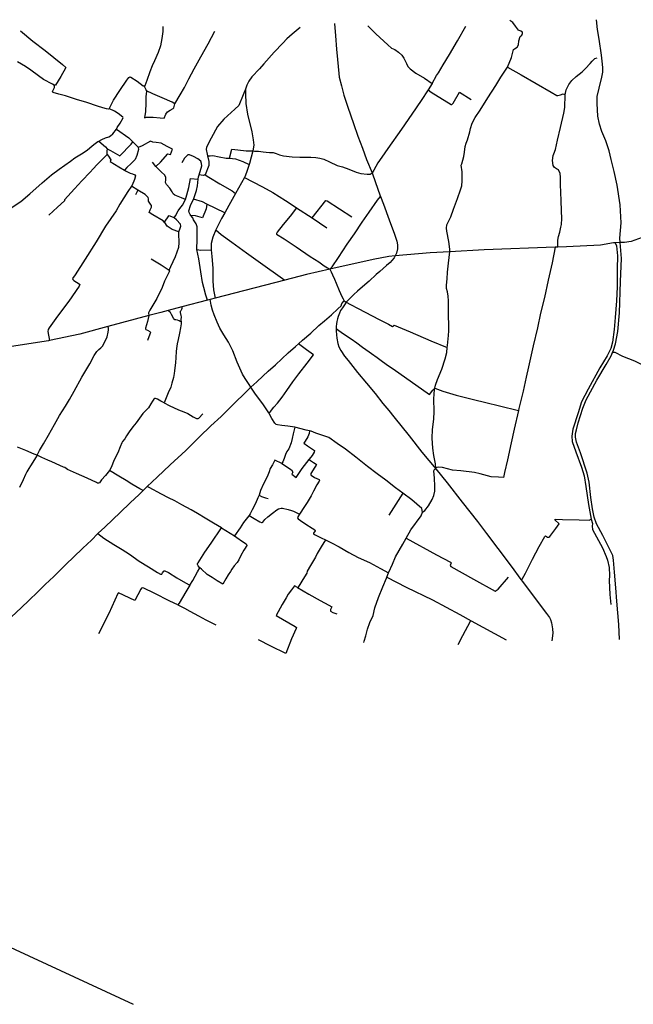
# Model space of a CAD drawing. Header units: millimetres. Extents: x 664923 to 767831, y 3118803 to 3207600.
# Tile 373 of 422: x 723300 to 726754, y 3201225 to 3206767. Entities that reach past the tile are written whole.
import ezdxf

# ---------------------------------------------------------------- set-up
doc = ezdxf.new("R2010")
doc.units = ezdxf.units.MM
doc.layers.add('roads_2', color=2, linetype='Continuous')
doc.layers.add('roads_3', color=3, linetype='Continuous')

msp = doc.modelspace()

# ---------------------------------------------------------------- linework, layer by layer
at = {"layer": 'roads_2'}
for points in [[(726676.61, 3203277.43), (726671.37, 3203361.7), (726661.21, 3203494.48), (726655.06, 3203569.78), (726647.61, 3203656.5), (726642.68, 3203723.97), (726637.85, 3203750.68), (726625.81, 3203777.98), (726582.45, 3203863.62), (726546.68, 3203928.34), (726532.98, 3203967.39), (726524.17, 3204014.04), (726515.01, 3204077.49), (726504.68, 3204164.51), (726492.93, 3204213.96), (726455.49, 3204327.97), (726433.8, 3204389.38), (726427.87, 3204416.43), (726428.55, 3204437.18), (726433.51, 3204459.07), (726443.9, 3204497.17), (726469.94, 3204579.89), (726488.76, 3204627.45), (726547.32, 3204737.25), (726601.27, 3204825.89), (726628.33, 3204875.03), (726635.94, 3204892.64), (726641.73, 3204906.03), (726653.95, 3204942.37), (726666.25, 3205010.88), (726674.97, 3205116.14), (726681.56, 3205292.47), (726686.54, 3205422.67), (726679.98, 3205511.77), (726678.4, 3205537.22), (726685.35, 3205622.42), (726680.12, 3205723.82), (726662.48, 3205835.34), (726645.5, 3205912.91), (726628.74, 3205979.78), (726618.07, 3206029.25), (726599.4, 3206083.92), (726577.16, 3206136.74), (726563.05, 3206178.28), (726553.53, 3206223.83), (726550.35, 3206294.53), (726551.02, 3206333.5), (726560.51, 3206380.5), (726575.46, 3206442.27), (726581.37, 3206470.61), (726581.94, 3206496.71), (726577.99, 3206533.09), (726573.66, 3206566.98), (726562.28, 3206656.08), (726552.58, 3206710.56), (726546.45, 3206766.55)], [(724105.56, 3206729.11), (724105.66, 3206699.31), (724100.38, 3206659.79), (724091.75, 3206619.47), (724078.47, 3206581.71), (724057.88, 3206534.2), (724045.87, 3206506.08), (724031.53, 3206472.62), (724016.02, 3206425.21), (724004.3, 3206394.45)], [(724172.75, 3206293.4), (724202.95, 3206343.59), (724227.08, 3206385.18), (724251.76, 3206433.94), (724282.44, 3206490.29), (724319.07, 3206557.3), (724361.4, 3206629.85), (724397.92, 3206701.96)], [(724877.8, 3206723.52), (724832.77, 3206684.5), (724804.22, 3206659.13), (724780.45, 3206633.85), (724732.59, 3206582.94), (724673.36, 3206518.22), (724648.62, 3206490.19), (724606.8, 3206444.24), (724588.67, 3206419.85), (724577.73, 3206398.72), (724570.45, 3206375.75), (724570.71, 3206349.78), (724573.22, 3206295.27), (724582.5, 3206234.59), (724606.3, 3206135.78), (724614.71, 3206090.05), (724616.66, 3206059.83), (724612.5, 3206027.79), (724592.37, 3205956.35), (724591.08, 3205952.22), (724576.92, 3205907.09), (724566.49, 3205881.39), (724564.9, 3205878.52), (724514.98, 3205788.58), (724477.02, 3205720.2), (724453.81, 3205680.28), (724435.03, 3205647.98), (724403.12, 3205583.78), (724387.51, 3205543.02), (724378.29, 3205507.82), (724376.63, 3205470.39), (724381.45, 3205433.08), (724387.16, 3205368.6), (724387.55, 3205295.84), (724390.57, 3205245.93), (724399.36, 3205199.1)], [(723251.7, 3205707.38), (723305.33, 3205744.12), (723356.8, 3205786.26), (723425.99, 3205848.11), (723478.62, 3205893.37), (723521.74, 3205925.46), (723584.89, 3205970.67), (723610.63, 3205989.45), (723646.69, 3206010.83), (723679.15, 3206031.65), (723707.93, 3206055.77), (723723.6, 3206069.77), (723739.82, 3206080.43), (723745.7, 3206083.37), (723762.8, 3206091.93), (723781.95, 3206100.71), (723802.12, 3206107.84), (723810.95, 3206113.3), (723823.53, 3206125.07), (723845.26, 3206150.99), (723848.95, 3206159.46), (723865.64, 3206183.83), (723882.2, 3206214.44), (723880.66, 3206218.73), (723854.67, 3206238.43), (723833.14, 3206252.43), (723805.35, 3206264.87), (723799.82, 3206263.08), (723788.21, 3206264.06), (723766.82, 3206270.61), (723737.66, 3206278.95), (723676.84, 3206300.6), (723620.21, 3206317.29), (723556.99, 3206337.46), (723519.34, 3206347.78), (723488.48, 3206356.56), (723485.26, 3206360.83), (723485.39, 3206366.36), (723489.11, 3206374.36), (723494.93, 3206385.53), (723496, 3206392.77), (723493.49, 3206397.29), (723484.67, 3206403.6), (723434.14, 3206430.26), (723405.48, 3206449.9), (723362.32, 3206482.73), (723332.21, 3206502.81), (723287.96, 3206529.84)], [(723805.35, 3206264.87), (723806.36, 3206273.25), (723828.13, 3206313.79), (723862.94, 3206368.87), (723902.16, 3206425.72), (723914.16, 3206441.25), (723920.25, 3206444.42), (723925.05, 3206443.5), (723960.02, 3206420.38), (723994.34, 3206394.87), (724004.3, 3206394.45)], [(724172.75, 3206293.4), (724158.82, 3206301.54), (724102.03, 3206326.88), (724049.62, 3206350.14), (724012.54, 3206365.77), (724012, 3206371.52), (724004.92, 3206387.49), (724004.3, 3206394.45)], [(723963.78, 3205807.2), (723951.42, 3205780.55)], [(726824.89, 3205547.66), (726741.3, 3205519.09), (726703.37, 3205512.88), (726679.98, 3205511.77), (726650.66, 3205510.37), (726642.96, 3205510.01), (726569.63, 3205497.21), (726378.28, 3205487.56), (726328.78, 3205485.91), (726314.4, 3205485.44), (725913.88, 3205472.14), (725720, 3205460.83), (725609.78, 3205454.4), (725413.45, 3205437.45), (725376.77, 3205434.28), (725290, 3205417.02), (725045.61, 3205361.6), (724914.5, 3205331.86), (724792.93, 3205300.65), (724508.48, 3205227.61), (724399.36, 3205199.1), (724372.09, 3205191.97), (724356.56, 3205187.91), (724211.48, 3205150), (724135.44, 3205130.14), (724094.52, 3205119.44), (724027.37, 3205101.43), (723796.67, 3205039.53), (723638.1, 3204996.99), (723467.26, 3204960.69), (723461.65, 3204959.5), (723229.78, 3204923.87)], [(725237.14, 3203260.71), (725239.09, 3203267.93), (725247.62, 3203299.38), (725257.46, 3203336.96), (725271.24, 3203372.92), (725289.89, 3203413.24), (725299.19, 3203456.83), (725319.01, 3203514.59), (725343.77, 3203574.38), (725364.79, 3203624.03), (725366.53, 3203628.62), (725376.07, 3203653.9), (725377.21, 3203656.94), (725397.29, 3203702.03), (725415.28, 3203742.57), (725455.54, 3203815.35), (725474.47, 3203848.61), (725501.23, 3203895.61), (725560.15, 3203974.61), (725567.87, 3203995.49), (725563.91, 3204016.13), (725506.56, 3204064.56), (725456.9, 3204100.93), (725414.4, 3204132.04), (725360.82, 3204174.41), (725312.15, 3204211.3), (725257.09, 3204251.36), (725190.88, 3204304.07), (725133.69, 3204349.12), (725086.4, 3204381.26), (725039.59, 3204414.67), (725011.25, 3204423.95), (724966.56, 3204439.23), (724939.47, 3204449.8), (724931.53, 3204451.74), (724912.71, 3204456.34), (724847.72, 3204472.74), (724808.78, 3204479.3), (724775.99, 3204482.95), (724751.34, 3204485.5), (724743.67, 3204488.63), (724736.43, 3204495.81), (724718.93, 3204521.95), (724701.48, 3204553.8), (724698.15, 3204559.9), (724671.76, 3204599.52), (724623.07, 3204664.18), (724600.79, 3204699.02), (724591.67, 3204713.27), (724569.72, 3204747.15), (724554.52, 3204771.84), (724523.81, 3204838.11), (724498.71, 3204902.72), (724474.69, 3204950.95), (724449.53, 3204993.1), (724425.46, 3205030.73), (724411.37, 3205063.77), (724394.84, 3205105.33), (724385.71, 3205131.14), (724378.06, 3205159.5), (724374.08, 3205181.5), (724372.09, 3205191.97)], [(723397.45, 3204315), (723411.92, 3204341.78), (723434, 3204379.13), (723462.35, 3204428.11), (723494.68, 3204487.78), (723524.38, 3204539.07), (723557.85, 3204591.96), (723579.44, 3204629.21), (723605.66, 3204676.65), (723650.06, 3204754.22), (723693.99, 3204829.76), (723719.44, 3204877.44), (723733.97, 3204899.67), (723745.17, 3204911.24), (723756.67, 3204919.79), (723766.11, 3204929.82), (723776.64, 3204949.2), (723791.49, 3204981.03), (723797.57, 3205007.64), (723799.59, 3205021.31), (723799.14, 3205031.13), (723796.67, 3205039.53)], [(723397.45, 3204315), (723381.53, 3204321.01), (723334.72, 3204341.8), (723287.43, 3204360.82)], [(723397.45, 3204315), (723389.33, 3204300.2), (723373.31, 3204275.68), (723360.25, 3204256.24), (723350.49, 3204241.24), (723339.57, 3204222.3), (723331.44, 3204206.44), (723318.91, 3204177.29), (723298.22, 3204134.25)], [(716394.9, 3203887.73), (716735.76, 3203793.44), (716781.83, 3203780.69), (717124.56, 3203685.91), (718306.93, 3203325.56), (719103.78, 3203102.11), (720348.34, 3202806.08), (720736.58, 3202619.67), (721042.73, 3202546.01), (721534.12, 3202366.56), (721608.76, 3202295.09), (721864.61, 3201980.25), (721940.58, 3201927.03), (722123.77, 3201859.08), (722435.08, 3201760.92), (722980.42, 3201635.58), (723196.56, 3201568.51), (723937.7, 3201224.97)]]:
    msp.add_lwpolyline(points, dxfattribs=at)
at = {"layer": 'roads_3'}
for points in [[(725567.87, 3203995.49), (725579.54, 3204003.91), (725600.12, 3204029.84), (725620.49, 3204066.38), (725631, 3204087.82), (725635.85, 3204112.43), (725636.32, 3204140.75), (725634.14, 3204186.71), (725631.05, 3204227.85), (725633.72, 3204234.22), (725641.38, 3204238.65), (725642.43, 3204243.49), (725639.96, 3204266.19), (725630.88, 3204314.54), (725625.75, 3204355.89), (725621.64, 3204410.41), (725623.44, 3204460.99), (725630.96, 3204518.51), (725632.93, 3204560.5), (725630.74, 3204633), (725634.05, 3204684.63), (725635.53, 3204691.79), (725639.39, 3204710.51), (725651.99, 3204741.84), (725675.76, 3204799.68), (725695.18, 3204858.7), (725704.65, 3204894.26), (725706.21, 3204921.26), (725706.92, 3204933.48), (725712.94, 3204989.71), (725715.47, 3205016.04), (725715.01, 3205052.17), (725712.87, 3205096.86), (725713.42, 3205146.41), (725713.44, 3205184.07), (725710.89, 3205210.81), (725707.12, 3205234.74), (725701.16, 3205253.59), (725701.83, 3205271.79), (725705.18, 3205307.74), (725708.5, 3205345.72), (725713.85, 3205397.13), (725720, 3205460.83), (725720.19, 3205475.34), (725714.54, 3205517.69), (725703.5, 3205575.6), (725701.36, 3205593.75), (725704.06, 3205611.25), (725715.57, 3205633.97), (725726.28, 3205657.43), (725741.71, 3205699.94), (725763.14, 3205759.49), (725781.24, 3205808.37), (725787.89, 3205832), (725791.14, 3205860.36), (725789.42, 3205909.36), (725785.38, 3205947.19), (725787.75, 3205956.08), (725799.41, 3205995.73), (725803.51, 3206020.08), (725806.43, 3206052.99), (725813.17, 3206071.57), (725819.92, 3206089.64), (725834.03, 3206134.9), (725836.96, 3206153.91), (725846.53, 3206184.17), (725863.41, 3206216.59), (725890.81, 3206257.82), (725935.44, 3206326.42), (725979.29, 3206395.51), (726008.1, 3206442.32), (726045.35, 3206498.65), (726068.39, 3206553.93), (726079.71, 3206598.88), (726084.97, 3206602.52), (726100.03, 3206611.67), (726107.37, 3206625.71), (726109.75, 3206646.99), (726116.1, 3206672.64), (726126.4, 3206678.89), (726129.75, 3206689.07), (726129.36, 3206696.14), (726120.86, 3206702.04), (726106.79, 3206707.07), (726101.04, 3206715.55), (726091.36, 3206729.51), (726075.96, 3206750.43), (726058.45, 3206762.73)], [(723304.51, 3206702.98), (723373.63, 3206645.16), (723442.64, 3206593.47), (723540.55, 3206513.44), (723558.96, 3206498.16), (723558.34, 3206494.41), (723531.27, 3206445.95), (723501.44, 3206398.12), (723493.49, 3206397.29)], [(725072.21, 3206745.03), (725076.97, 3206674.92), (725083.26, 3206599.81), (725087.78, 3206541.72), (725096.56, 3206463.52), (725097.93, 3206442.88), (725110.73, 3206393.85), (725124.56, 3206341.23), (725146.19, 3206273.39), (725178.16, 3206182.42), (725203, 3206111.27), (725229.68, 3206044), (725251.98, 3205979.04), (725283.39, 3205904.41), (725301.6, 3205851.16), (725326.66, 3205780.49), (725330.15, 3205771.52), (725347.01, 3205728.24), (725379.65, 3205640.65), (725408.92, 3205558.66), (725422.54, 3205520.71), (725425.99, 3205500.06), (725425.92, 3205477.56), (725420.08, 3205451.66), (725413.45, 3205437.45)], [(725258.76, 3206731.45), (725304.74, 3206686.79), (725371.58, 3206624.19), (725392.03, 3206606.43), (725411.23, 3206598.59), (725432.33, 3206584.71), (725451.36, 3206566.86), (725462.82, 3206550.64), (725476.87, 3206519.92), (725485.32, 3206503.41), (725497.52, 3206490), (725529, 3206464.85), (725577.81, 3206436.99), (725620.79, 3206408.26), (725646.36, 3206451.73), (725657.75, 3206466.6), (725682.75, 3206512.83), (725718.7, 3206570.65), (725763.18, 3206647.33), (725810.08, 3206729.87)], [(726328.78, 3205485.91), (726327.92, 3205503.06), (726327.97, 3205526.57), (726332.14, 3205546.87), (726340.05, 3205571.04), (726346.12, 3205598.45), (726349.12, 3205613.92), (726350.49, 3205647.56), (726348.89, 3205690.24), (726346.97, 3205749.09), (726343.93, 3205839.25), (726344.41, 3205879.44), (726341.46, 3205900.61), (726332.92, 3205921.16), (726321.38, 3205927), (726310.8, 3205935.39), (726302.98, 3205945.6), (726298.1, 3205973.8), (726302.13, 3206001.43), (726306.26, 3206011.11), (726315.18, 3206035.55), (726326.83, 3206089.1), (726342.97, 3206159.67), (726362.72, 3206240.43), (726368.44, 3206272.63), (726369.85, 3206343.42), (726375.63, 3206372.34), (726391.06, 3206401.2), (726406.87, 3206424.25), (726432.06, 3206447.74), (726465.36, 3206472.66), (726484.78, 3206492), (726510.67, 3206519.54), (726522.07, 3206533.67), (726537.03, 3206548.11), (726550.15, 3206552.41)], [(726045.35, 3206498.65), (726122.48, 3206455.34), (726291.44, 3206357.88), (726323.4, 3206340.28), (726329.51, 3206339.68), (726343.45, 3206343.34), (726358.43, 3206349.01), (726364.75, 3206347.52), (726369.85, 3206343.42)], [(724012.54, 3206365.77), (724012.91, 3206361.92), (724009.56, 3206335.18), (724009.83, 3206296.48), (724007.09, 3206250.75), (724002.72, 3206214.85), (724013.28, 3206218.19), (724050.75, 3206217.46), (724089.47, 3206214.61), (724112.46, 3206212.9), (724122.91, 3206234.25), (724132.3, 3206248.38), (724146.61, 3206258.28), (724163.12, 3206266.53), (724167.63, 3206271.18), (724172.75, 3206293.4)], [(724570.45, 3206375.75), (724557.83, 3206342.8), (724533.19, 3206284.11), (724510.51, 3206262.88), (724449.2, 3206206.58), (724413.53, 3206166.12), (724376.62, 3206099.13), (724350.96, 3206048.4), (724348.41, 3206035.44), (724354.85, 3206010.47), (724356.95, 3206000.98), (724364.08, 3205968.79), (724363.81, 3205946.81), (724342.76, 3205893.37), (724332.3, 3205890.03), (724310.1, 3205892.5)], [(725598.91, 3206371.97), (725559.79, 3206310.84), (725507.53, 3206235.75), (725449.5, 3206151.23), (725372.65, 3206041.56), (725338.04, 3205992.61), (725316.05, 3205960.85), (725292.97, 3205920.47), (725283.39, 3205904.41)], [(725620.79, 3206408.26), (725598.91, 3206371.97), (725616.2, 3206358.14), (725727.8, 3206288.57), (725732.86, 3206289.68), (725739.82, 3206297.64), (725775.19, 3206358.99), (725841.28, 3206317.82)], [(723845.26, 3206150.99), (723913.81, 3206101.2), (723937.19, 3206078.23), (723966.06, 3206049.86), (723966.56, 3206046.53), (723968.03, 3206036.64), (723958.11, 3206002.12), (723948.99, 3205979.15), (723927.54, 3205957.32), (723902.36, 3205934.05), (723889.07, 3205919.64)], [(723745.7, 3206083.37), (723782.57, 3206051.42), (723792.72, 3206039.04), (723790.58, 3206025.74), (723789.84, 3206010.77), (723791.78, 3206008.07), (723798.97, 3205998.03), (723812.37, 3205977.21), (723809.82, 3205967.63), (723858.57, 3205938.67), (723889.07, 3205919.64), (723895.58, 3205915.59), (723921.11, 3205903.16), (723935.54, 3205899.37), (723948.62, 3205894.18), (723951.82, 3205888.12), (723946.42, 3205866.94), (723932.01, 3205834.36), (723928.98, 3205830), (723908.08, 3205799.9), (723863.67, 3205728.66), (723841.85, 3205690.83), (723783.4, 3205604.02), (723730.06, 3205516.98), (723669.07, 3205419.57), (723611.68, 3205330.74), (723597.39, 3205309.73), (723598.51, 3205304.65), (723605.13, 3205298.31), (723633.85, 3205279.83), (723637.69, 3205275.83), (723635.12, 3205267.62), (723575.61, 3205181.81), (723513.32, 3205098.32), (723465.73, 3205031.77), (723459.77, 3205022.49), (723458.94, 3205011.93), (723467.26, 3204960.69)], [(724065.53, 3205940.84), (724092.42, 3205964.38), (724133.59, 3206010.87), (724148.39, 3206006.97), (724159.71, 3206037.54), (724130.3, 3206053.35), (724096.31, 3206070.83), (724067.49, 3206074.81), (724049.92, 3206076.56), (724036.11, 3206083.61), (723988.96, 3206056.19), (723966.56, 3206046.53)], [(723792.72, 3206039.04), (723810.84, 3206030.8), (723863.67, 3206000.08), (723926.91, 3206065.14), (723937.19, 3206078.23)], [(724480.1, 3205988.13), (724493.86, 3206037.93), (724527.22, 3206034.75), (724574.32, 3206029.03), (724612.5, 3206027.79)], [(724612.5, 3206027.79), (724621.41, 3206027.14), (724643.27, 3206026.89), (724669.31, 3206023.67), (724687.49, 3206020.27), (724705.94, 3206019.96), (724727.15, 3206019.01), (724744, 3206013.9), (724762.63, 3206005.08), (724784.58, 3206000.41), (724833.21, 3205995.58), (724875.96, 3205993.7), (724938.84, 3205993.56), (724965.89, 3205991.03), (724989.87, 3205987.76), (725010.84, 3205981.36), (725044.3, 3205965.71), (725086.01, 3205946.8), (725117.27, 3205938.57), (725151.69, 3205925.65), (725193.04, 3205908.44), (725220.53, 3205900.81), (725255.12, 3205897.06), (725272.53, 3205897.75), (725283.39, 3205904.41)], [(723791.78, 3206008.07), (723765.46, 3205981.61), (723735.55, 3205951.43), (723712.72, 3205927.06), (723695.72, 3205908.48), (723648.84, 3205858.98), (723607.56, 3205814.53), (723551.01, 3205751.77), (723551.36, 3205746.35), (723512.63, 3205710.82), (723463.91, 3205666.47)], [(724356.56, 3205187.91), (724348.07, 3205215.94), (724335.82, 3205259.61), (724328.56, 3205288.08), (724318.97, 3205347.83), (724308.38, 3205420.63), (724297.21, 3205472.7), (724298.06, 3205530.43), (724298.59, 3205579.77), (724299.17, 3205601.25), (724293.16, 3205616.91), (724278.83, 3205639.82), (724274.64, 3205651.08), (724262.72, 3205665.34), (724259.42, 3205669.29), (724253.96, 3205682.26), (724251.56, 3205690.35), (724261.4, 3205719.89), (724277.39, 3205755.61), (724279.23, 3205759.7), (724294.22, 3205804.63), (724300.88, 3205831.64), (724302.5, 3205849.93), (724305.16, 3205869.27), (724306.85, 3205881.59), (724310.1, 3205892.5), (724314.53, 3205907.38), (724320.77, 3205930.2), (724324.48, 3205943.59), (724323.72, 3205957.38), (724318.52, 3205969.86), (724303.11, 3205984.35), (724278.82, 3205997.21), (724256.33, 3206006.39), (724246.42, 3206005.95), (724227.21, 3205986.58), (724212.09, 3205961.13)], [(724356.95, 3206000.98), (724372.25, 3205999.64), (724387.26, 3206002.72), (724423.17, 3205995.05), (724461.89, 3205987.08), (724480.1, 3205988.13), (724514.54, 3205983.93), (724555.52, 3205968.32), (724591.08, 3205952.22)], [(724233.57, 3205755.05), (724209.93, 3205763.31), (724173.86, 3205778.65), (724162.84, 3205786.81), (724158.77, 3205797.54), (724145.41, 3205817.86), (724126.05, 3205839.12), (724120.93, 3205850.53), (724121.68, 3205865.89), (724121.79, 3205878.44), (724115.93, 3205891.59), (724095.58, 3205910.02), (724065.53, 3205940.84), (724046.48, 3205964.88)], [(724168.27, 3205651.57), (724176.48, 3205662.2), (724190.99, 3205691.09), (724200.91, 3205704.19), (724215.28, 3205722.25), (724233.57, 3205755.05), (724240.44, 3205780.64), (724251.92, 3205821.33), (724260.74, 3205872.07), (724305.16, 3205869.27)], [(724342.76, 3205893.37), (724363.7, 3205880.19), (724426.48, 3205843.03), (724494.9, 3205804.26), (724514.98, 3205788.58)], [(724564.9, 3205878.52), (724612.35, 3205853.38), (724666.04, 3205826.31), (724723.93, 3205794.5), (724795.88, 3205748.31), (724838.45, 3205721.49), (724857.81, 3205707.21), (724821.27, 3205660.33), (724782.08, 3205613.17), (724748.34, 3205571.16), (724744.63, 3205563.16), (724745.9, 3205560.29), (724787.59, 3205533.7), (724855.48, 3205487.43), (724934.78, 3205433.9), (724982.88, 3205403.22), (725013.74, 3205380.36), (725032.05, 3205370.51), (725045.61, 3205361.6), (725052.78, 3205347.28), (725060.69, 3205331.39), (725071.78, 3205305.38), (725080.1, 3205283.24), (725097.22, 3205242.72), (725113.85, 3205208.07), (725119.68, 3205194.63), (725126.14, 3205184.94), (725137.28, 3205176.17), (725161, 3205163.32), (725203.95, 3205140.25), (725243.8, 3205119.8), (725284.01, 3205099.71), (725322.98, 3205078.35), (725375.67, 3205052.61), (725397.97, 3205040.21), (725403.31, 3205043.77), (725407.19, 3205047.06), (725497.75, 3205009.16), (725614.06, 3204958.54), (725706.21, 3204921.26)], [(724140.4, 3205357.42), (724149.9, 3205376.9), (724176.48, 3205434.27), (724195.82, 3205486.28), (724196.75, 3205510.01), (724196.07, 3205563.02), (724195.16, 3205573.47), (724158.83, 3205584.97), (724129.7, 3205604.29), (724117.4, 3205624.27), (724113.82, 3205627.58), (724106.33, 3205634.52), (724048.19, 3205667.58), (724028.99, 3205680.81), (724034.63, 3205697.31), (724041, 3205712.09), (724041.87, 3205721.52), (724036.15, 3205727.68), (724025.62, 3205745.96), (724025.36, 3205759.22), (724022.78, 3205766.14), (724005.64, 3205782.2), (723963.78, 3205807.2), (723928.98, 3205830)], [(724453.81, 3205680.28), (724352.72, 3205728.96), (724328.28, 3205741.39), (724277.39, 3205755.61)], [(724945.06, 3205651.26), (725023.1, 3205749.67), (725029.65, 3205747.08), (725169.46, 3205657.68)], [(725045.61, 3205361.6), (725058.26, 3205375.06), (725093.7, 3205428.64), (725143.01, 3205502.7), (725184.13, 3205562.16), (725227.8, 3205627.44), (725266.08, 3205683.97), (725313.84, 3205750.76), (725330.15, 3205771.52)], [(724352.72, 3205728.96), (724349.73, 3205702.39), (724328.97, 3205652.11), (724289.84, 3205663.55), (724262.72, 3205665.34)], [(724857.81, 3205707.21), (724945.06, 3205651.26), (725028.5, 3205595.43)], [(724195.16, 3205573.47), (724202.71, 3205593.64), (724206.35, 3205604.18), (724205.42, 3205616.03), (724181.45, 3205641.02), (724168.27, 3205651.57), (724146.36, 3205660.57), (724137.53, 3205663.54), (724113.82, 3205627.58)], [(724403.12, 3205583.78), (724433.5, 3205557.78), (724493.05, 3205514.7), (724575.91, 3205454.53), (724667.82, 3205388.06), (724766.53, 3205319.78), (724792.93, 3205300.65)], [(724297.21, 3205472.7), (724319.54, 3205469.84), (724376.63, 3205470.39)], [(726314.4, 3205485.44), (726297.07, 3205397.95), (726274.19, 3205300.65), (726253.82, 3205203.75), (726231.15, 3205113.94), (726214.09, 3205031.75), (726190.19, 3204931.21), (726163.76, 3204813.45), (726150.53, 3204755.29), (726133.39, 3204676.68), (726109.11, 3204577.55), (726106.88, 3204567.58), (726083, 3204461.22), (726066.52, 3204385.84), (726045.04, 3204289.97), (726027.76, 3204218.15), (726022.21, 3204189.8), (725994.85, 3204192.48), (725953.88, 3204193.47), (725892.12, 3204209.77), (725859.61, 3204218.79), (725783.65, 3204226.6), (725735.03, 3204232.08), (725678.72, 3204245.63), (725656.05, 3204247.33), (725642.43, 3204243.49)], [(726650.66, 3205510.37), (726659.58, 3205493.39), (726665.34, 3205438.11), (726662.48, 3205364.43), (726661.95, 3205263.26), (726659.2, 3205183.86), (726652.05, 3205090.8), (726645.47, 3205023.83), (726636.81, 3204952.17), (726626.38, 3204916.22), (726606.72, 3204874.37), (726566.02, 3204806.73), (726498.65, 3204687.82), (726461.98, 3204615.97), (726442.72, 3204554.1), (726412.9, 3204462.73), (726406.86, 3204422.58), (726409.59, 3204393.32), (726430.13, 3204335.1), (726462.02, 3204248.51), (726477, 3204198.76), (726485.71, 3204139.95), (726500.63, 3204038.73), (726515.56, 3203955.02), (726523.21, 3203931.57), (726522.45, 3203915.13), (726524.59, 3203898), (726580.54, 3203793.65), (726601.27, 3203744.37), (726609.19, 3203724.87), (726616.83, 3203683.91), (726618.79, 3203639.26), (726617.92, 3203609.94), (726621.98, 3203531.37), (726626.68, 3203474.99)], [(724040.05, 3205421.42), (724096.44, 3205386.14), (724140.4, 3205357.42), (724142.54, 3205353.04), (724141.3, 3205346.55), (724115.3, 3205295.39), (724101.66, 3205258.75), (724071.06, 3205197.63), (724031.67, 3205131.58), (724025.49, 3205115.83), (724027.37, 3205101.43), (724019.98, 3205068.13), (724007.26, 3205030.96), (724006.99, 3205026.13), (724009.57, 3205022.97), (724018.62, 3205018.33), (724032.2, 3205011.82), (724034.93, 3205009.54), (724035.54, 3205006.17), (724032.67, 3204996.84), (724019.2, 3204960.9)], [(725413.45, 3205437.45), (725407.08, 3205425.5), (725394.81, 3205410.37), (725384.74, 3205400.08), (725364.67, 3205383.03), (725345.33, 3205366.63), (725326.53, 3205348.73), (725306.44, 3205331.93), (725266.07, 3205295.32), (725229.93, 3205263.07), (725201.5, 3205238.04), (725180.32, 3205219.21), (725159.14, 3205199.37), (725139.01, 3205178.54), (725137.28, 3205176.17), (725127.4, 3205162.66), (725116.07, 3205145.04), (725105.99, 3205128.94), (725098.94, 3205113.99), (725092.12, 3205095.66), (725087.72, 3205082.37), (725085.14, 3205067.69), (725082.87, 3205055.52), (725081.37, 3205040.67), (725080.64, 3205032.1), (725081.59, 3205029.43), (725087.79, 3205023.67), (725117.26, 3205002.65), (725165.51, 3204969.88), (725197.7, 3204946.95), (725230.08, 3204923.86), (725267.54, 3204897.29), (725279.91, 3204887.9), (725311.55, 3204866.04), (725342.66, 3204843.63), (725376.5, 3204818.6), (725401.59, 3204801.25), (725607.31, 3204657.96), (725624.82, 3204680.82), (725635.53, 3204691.79), (725680.69, 3204676.46), (725757.11, 3204652.94), (725854.9, 3204628.05), (725924.05, 3204612.22), (726000.63, 3204593.76), (726106.88, 3204567.58)], [(723253.35, 3203405.79), (723307.59, 3203457.3), (723353.87, 3203500.23), (723399.47, 3203545.47), (723443.24, 3203587.51), (723490.96, 3203632.36), (723521.83, 3203663.43), (723561.44, 3203701.62), (723603.14, 3203741.3), (723655.41, 3203791.5), (723703.1, 3203837.61), (723739.85, 3203874.4), (723741.85, 3203876.4), (723778.16, 3203910.95), (723824.22, 3203953.67), (723864.47, 3203992.07), (723921.92, 3204046.77), (723972.54, 3204094.62), (723994.05, 3204116.38), (724017.46, 3204139.32), (724073.2, 3204190.96), (724146.24, 3204260.75), (724234.29, 3204342.12), (724311.38, 3204417.92), (724376.48, 3204481.01), (724434.31, 3204533.55), (724511.08, 3204610.53), (724567.07, 3204665.42), (724600.79, 3204699.02), (724633.73, 3204728.96), (724667.64, 3204759.39), (724699.05, 3204787.51), (724739.91, 3204824.9), (724775.29, 3204857.38), (724811.4, 3204891.89), (724852.82, 3204926.76), (724869.33, 3204941.91), (724892.19, 3204962.86), (724937.83, 3205002.36), (724984.17, 3205044.9), (725015.59, 3205072.25), (725053.99, 3205106.06), (725090.88, 3205139.32), (725108.82, 3205155.29), (725113.4, 3205169.3), (725126.14, 3205184.94)], [(724211.48, 3205150), (724211.51, 3205140.43), (724210.73, 3205134.71), (724206.2, 3205127.85), (724203.6, 3205123.34), (724202.63, 3205117.96), (724206.87, 3205102.35), (724207.95, 3205093.26), (724207.02, 3205076.48), (724207.77, 3205065.43), (724203.42, 3205067.84), (724197.78, 3205071.65), (724187.67, 3205075.56), (724178.31, 3205076.99), (724172.92, 3205078.13), (724169.63, 3205080.92), (724165.59, 3205086.02), (724154.36, 3205106.65), (724148.03, 3205118.48), (724143.65, 3205122.85), (724138.57, 3205125.97), (724135.44, 3205130.14)], [(724207.77, 3205065.43), (724207.69, 3205054.84), (724204.7, 3205033.19), (724199.39, 3205001.88), (724190.93, 3204966.56), (724185.87, 3204941.3), (724181.87, 3204916.07), (724180.24, 3204898.55), (724178.21, 3204864.44), (724176.08, 3204835.49), (724173.03, 3204807.95), (724171.77, 3204790.09), (724169.63, 3204775.54), (724164.58, 3204753.17), (724156.56, 3204720.02), (724149.78, 3204699.07), (724136.05, 3204666.65), (724112.66, 3204609.25), (724140.83, 3204594.66), (724193.07, 3204570.04), (724224.11, 3204559.29), (724245.26, 3204550.53), (724276.73, 3204531.68), (724295.69, 3204522.81), (724303.53, 3204521.9), (724308.58, 3204523.06), (724330.04, 3204549.11)], [(725081.59, 3205029.43), (725081.33, 3205015.88), (725082.26, 3204993.12), (725084.91, 3204974.12), (725091, 3204944.37), (725096.92, 3204925.76), (725106.47, 3204905.07), (725127.73, 3204873.02), (725148.09, 3204849.32), (725174.23, 3204814.86), (725201.8, 3204780.61), (725252.61, 3204720.23), (725300.92, 3204662.39), (725344.37, 3204606.47), (725377.96, 3204566.4), (725405.91, 3204531.25), (725492.18, 3204424.03), (725562.81, 3204332.66), (725641.38, 3204238.65), (725705.93, 3204159.53), (725790.37, 3204051.25), (725875.82, 3203942.97), (725927.47, 3203874.47), (725990.87, 3203789.77), (726065.2, 3203691.39), (726121, 3203615.92), (726129.67, 3203604.18), (726212.38, 3203493.83), (726265.56, 3203424.85), (726281.26, 3203401.91), (726287.06, 3203390.9), (726293.79, 3203371.56), (726299.29, 3203337.3), (726300.25, 3203314.06), (726294.75, 3203270.72)], [(724701.48, 3204553.8), (724710.92, 3204561.34), (724730.18, 3204585.09), (724750.16, 3204609.2), (724776.4, 3204642.9), (724803.13, 3204679.65), (724836.62, 3204727.58), (724870.53, 3204773.2), (724918.14, 3204833.55), (724954.17, 3204880.28), (724914.15, 3204908.76), (724869.33, 3204941.91)], [(727226.68, 3204497.52), (727215.39, 3204482.42), (727206.58, 3204473.67), (727192.72, 3204484.12), (727143.65, 3204531.41), (727095.3, 3204578.35), (727040.74, 3204630.18), (726950.7, 3204714.9), (726885.53, 3204776.17), (726858.16, 3204797.79), (726833.5, 3204809.46), (726761.68, 3204844.51), (726694.68, 3204871.79), (726650.78, 3204893.44), (726635.94, 3204892.64)], [(724112.66, 3204609.25), (724094.48, 3204620.29), (724075.06, 3204629.99), (724064.01, 3204633.77), (724059.79, 3204633.69), (724054.78, 3204630.65), (724047.16, 3204620.2), (724038.17, 3204604.27), (724023.81, 3204582.55), (724011.21, 3204568.24), (723993.19, 3204549.39), (723954.98, 3204498.14), (723937.27, 3204474.89), (723915.41, 3204447.56), (723900.45, 3204423.53), (723890.61, 3204408.41), (723879.08, 3204392.63), (723874.56, 3204385.82), (723865.07, 3204363.15), (723851.17, 3204328.2), (723831.67, 3204288.52), (723815.16, 3204246.59), (723805.88, 3204228.88)], [(724847.72, 3204472.74), (724839.69, 3204436.34), (724833.05, 3204408.91), (724827.6, 3204384.89), (724814.79, 3204351.64), (724803.62, 3204336.07), (724795.89, 3204318.97), (724787.53, 3204297.04), (724781.07, 3204278.72), (724775.81, 3204268.48), (724736.72, 3204286.63), (724721.78, 3204262.08), (724709.65, 3204239.71), (724704.28, 3204221.41), (724692.26, 3204193.7), (724671.52, 3204153.68), (724655.01, 3204116.96), (724647.64, 3204090.06), (724661.65, 3204082.43), (724683.13, 3204075.89), (724697.57, 3204071.17)], [(724931.53, 3204451.74), (724928.47, 3204437.36), (724921.28, 3204418.3), (724906.4, 3204394.8), (724898.44, 3204382.41), (724918.8, 3204367.98), (724959.48, 3204342.13), (724957.07, 3204333.05), (724945.55, 3204314.57), (724929.34, 3204293.41), (724929.59, 3204291.26), (724935.75, 3204285.37), (724953.23, 3204274.97), (724967.91, 3204264.51), (724969.46, 3204262.39), (724969.3, 3204259.38), (724961.75, 3204248.06), (724939.11, 3204212.81), (724938.83, 3204205.06), (724940.17, 3204202.73), (724958.98, 3204190.42), (724984.47, 3204179.31), (724987.36, 3204175.29), (724985.32, 3204169.45), (724972.77, 3204147.92), (724953.6, 3204112.31), (724940.07, 3204085.84), (724917.03, 3204049.07), (724902.34, 3204027.51), (724873.83, 3203983.12), (724865.03, 3203969.2), (724863.22, 3203962.07), (724866.77, 3203957.41), (724879.49, 3203947.34), (724910.11, 3203927.75), (724945.11, 3203905), (724960.27, 3203894.72), (724962.77, 3203892.03), (724963.11, 3203889.75), (724953.15, 3203876.19), (724953.05, 3203873), (724958.33, 3203868.54), (724997.49, 3203849.86), (725020.44, 3203838.32), (725053.94, 3203821.48), (725098.06, 3203799.4), (725151.81, 3203768.53), (725204.8, 3203740.13), (725268.01, 3203710.85), (725330.86, 3203678.13), (725376.07, 3203653.9)], [(723805.88, 3204228.88), (723783.47, 3204200.44), (723760.96, 3204177.16), (723748.02, 3204160.85), (723743.59, 3204157.55), (723738.01, 3204158.7), (723731.14, 3204161.41), (723678.83, 3204186.1), (723620.19, 3204213.33), (723569, 3204235.88), (723553.93, 3204245.4), (723547.05, 3204248.84), (723525.18, 3204257.7), (723480.68, 3204277.36), (723457.16, 3204288.14), (723424.59, 3204302.32), (723397.45, 3204315)], [(724775.81, 3204268.48), (724829.21, 3204232.79), (724836.26, 3204220.79), (724832.2, 3204208.58), (724856.22, 3204190.49), (724889.7, 3204239.68), (724929.59, 3204291.26)], [(723994.05, 3204116.38), (723976.28, 3204126.56), (723931.66, 3204151.92), (723899.15, 3204173.07), (723857.59, 3204198.13), (723805.88, 3204228.88)], [(724436.13, 3203905.74), (724390.94, 3203933.37), (724343.49, 3203960.71), (724300.37, 3203987.44), (724264.1, 3204008.5), (724212.1, 3204035.69), (724172.56, 3204058.12), (724138.13, 3204076.35), (724097.58, 3204095.91), (724028.85, 3204134.18), (724017.46, 3204139.32)], [(724647.64, 3204090.06), (724640.8, 3204075.96), (724626.9, 3204043.39), (724608.95, 3204007.71), (724597.17, 3203986.07), (724591.25, 3203975.77), (724590.24, 3203973.98), (724573.89, 3203956.35), (724559.89, 3203936.81), (724540.44, 3203905.91), (724509.09, 3203861.63), (724522.74, 3203851.31), (724554.59, 3203830.47), (724573.73, 3203816.53), (724578.88, 3203810.02), (724578.05, 3203806.44), (724575.29, 3203801.04), (724568.63, 3203792.87), (724561.88, 3203780.43), (724545.23, 3203751.02), (724532.63, 3203725.79), (724523.56, 3203712.41), (724507.81, 3203692.3), (724494.37, 3203673.3), (724486.01, 3203660.47), (724473.47, 3203641.49), (724460.44, 3203619.83), (724443.25, 3203590.22), (724412.05, 3203608.18), (724383.53, 3203626.89), (724355.02, 3203644.9), (724322.52, 3203674.59), (724313.24, 3203681.72), (724311.41, 3203683.13), (724304.78, 3203692.12), (724301.12, 3203700.22), (724301.01, 3203705.78), (724303.47, 3203710.1), (724341.89, 3203768.9), (724377.15, 3203820.81), (724436.13, 3203905.74)], [(725456.9, 3204100.93), (725377.68, 3203977.62)], [(724591.25, 3203975.77), (724619.32, 3203959.81), (724652.17, 3203940.39), (724660.63, 3203935.97), (724664.22, 3203935.87), (724667.95, 3203937.81), (724678.6, 3203952.64), (724696.22, 3203969.3), (724723.15, 3203989.89), (724747.4, 3204008.21), (724757.23, 3204013.17), (724764.19, 3204015.17), (724771.85, 3204017.03), (724779.02, 3204016.82), (724810.45, 3204008.93), (724830.36, 3204005.07), (724840.52, 3204000.68), (724873.83, 3203983.12)], [(726121, 3203615.92), (726127.66, 3203617.78), (726146.05, 3203651.5), (726185.92, 3203730.39), (726222.9, 3203801.38), (726255.81, 3203858.64), (726259.58, 3203861.24), (726270.88, 3203854.9), (726277.25, 3203854.02), (726283.52, 3203858.43), (726317.2, 3203902.82), (726335.74, 3203928.97), (726311.65, 3203952.5), (726314.12, 3203956.1), (726355.06, 3203954.37), (726449.62, 3203951.67), (726504.28, 3203949.97), (726515.56, 3203955.02)], [(723739.85, 3203874.4), (723773.46, 3203848.21), (723830.14, 3203812.32), (723876.3, 3203785.26), (723917.81, 3203758.12), (723972.23, 3203719.45), (724024.83, 3203686.43), (724075.29, 3203655.66), (724091.92, 3203646.4), (724096.12, 3203645.6), (724099.24, 3203646.7), (724104.03, 3203653.92), (724110.87, 3203663.43), (724113.67, 3203664.97), (724116.96, 3203665.03), (724137.34, 3203654.43), (724184.81, 3203625.32), (724233.14, 3203598.03), (724258.16, 3203584.38), (724235.03, 3203545.89), (724196.96, 3203482.53), (724190.61, 3203472.52), (724226.44, 3203455.34), (724257.2, 3203437.87), (724306.29, 3203412.13), (724346.67, 3203389.17), (724404.05, 3203360.86)], [(724436.13, 3203905.74), (724509.09, 3203861.63)], [(725020.44, 3203838.32), (724997.21, 3203800.55), (724974.29, 3203761.63), (724964.05, 3203741.23), (724935.96, 3203694.52), (724917.24, 3203662.66), (724915.77, 3203651.81), (724903.37, 3203630.65), (724866.55, 3203572.94), (724864.18, 3203570.26), (724927.26, 3203533.49), (724991.04, 3203497.47), (725040.12, 3203472.21), (725057.48, 3203461.73), (725048.59, 3203446.65), (725048.92, 3203441.85), (725049.95, 3203438.51), (725063.16, 3203430.82), (725084.59, 3203422.35)], [(725474.47, 3203848.61), (725645.51, 3203755.18), (725725.36, 3203713.84), (725729.06, 3203708.91), (725722.53, 3203693.77), (725726.93, 3203688.84), (725853.72, 3203618.04), (725976.83, 3203551.11), (725993.16, 3203561.44), (726051.84, 3203629.43)], [(724258.16, 3203584.38), (724273.46, 3203610.87), (724301.4, 3203659.5), (724313.24, 3203681.72)], [(725366.53, 3203628.62), (725475.68, 3203572.53), (725623.79, 3203501.85), (725776.35, 3203418.38), (725840.55, 3203383.75), (726038.28, 3203276.91)], [(724190.61, 3203472.52), (724145.7, 3203494.67), (724056.63, 3203539.86), (723997.98, 3203567.96), (723989.41, 3203569.16), (723985.34, 3203567.72), (723980.68, 3203561.51), (723948.68, 3203497.77), (723856.23, 3203541.55), (723851.86, 3203537.38), (723801.07, 3203425.2), (723743.84, 3203309.49)], [(724864.18, 3203570.26), (724845.78, 3203579.87), (724829.31, 3203556.95), (724810.44, 3203533.02), (724798.74, 3203513.55), (724777.24, 3203475.87), (724742.43, 3203414.1), (724813.77, 3203372.23), (724851.09, 3203351.19), (724857.7, 3203345.54), (724856.43, 3203340.75), (724829.21, 3203281.4), (724797.31, 3203199.5), (724714.11, 3203241.4), (724643.69, 3203277.1)], [(725840.55, 3203383.75), (725835.04, 3203379.4), (725792.67, 3203298.2), (725766.48, 3203247.63)]]:
    msp.add_lwpolyline(points, dxfattribs=at)

doc.saveas('drawing.dxf')
